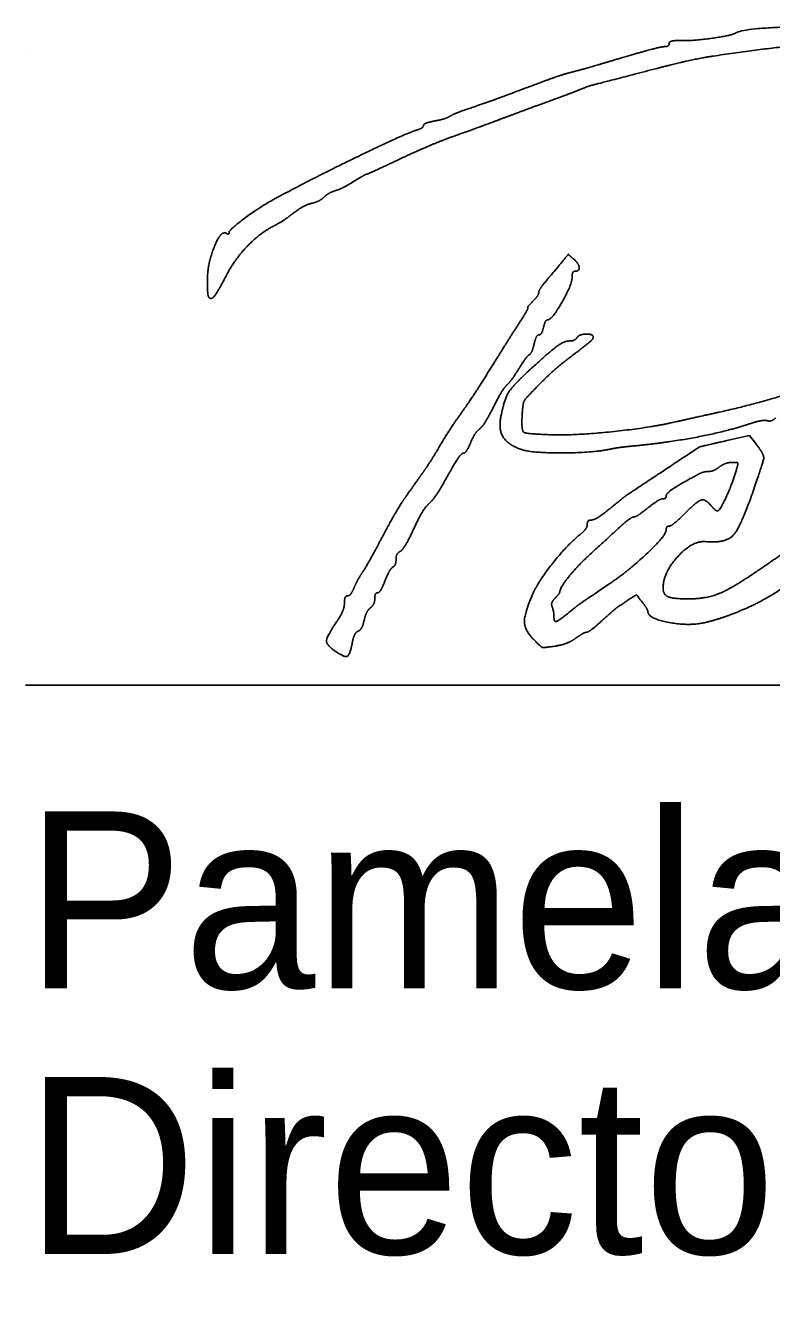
# Model space of a CAD drawing. Extents: x 0 to 42.5, y 0 to 22.
# Drawn here: x 24.5 to 25.09, y 7.199 to 8.213 of the extents above; entities that cross this region are included whole.
import ezdxf

# ---------------------------------------------------------------- set-up
doc = ezdxf.new("R2010")
doc.units = 0
for name, color, linetype in [('Default', 7, 'Continuous'), ('SH_Data', 7, 'Continuous'), ('SH_Text', 7, 'Continuous')]:
    doc.layers.add(name, color=color, linetype=linetype)

msp = doc.modelspace()

# ---------------------------------------------------------------- linework, layer by layer
at = {"layer": 'Default'}
msp.add_lwpolyline([(25.0545, 7.8843), (25.0725, 7.8883), (25.0772, 7.8822)], dxfattribs=at)
for points in [[(25.0619, 8.2069), (25.0687, 8.2111), (25.1857, 8.2134), (25.2201, 8.21)], [(25.0179, 8.2007), (25.0275, 8.2004), (25.0585, 8.2047), (25.0619, 8.2069)], [(24.9721, 8.1873), (24.9882, 8.192), (25.0031, 8.1959), (25.0051, 8.1959)], [(25.0051, 8.1959), (25.0072, 8.1959), (25.0089, 8.1971), (25.0089, 8.1984)], [(25.0089, 8.1984), (25.0089, 8.1998), (25.0129, 8.2008), (25.0179, 8.2007)], [(25.2926, 8.1792), (25.242, 8.1982), (25.1341, 8.2022), (25.0437, 8.1884)], [(24.9333, 8.1761), (24.9386, 8.1775), (24.9561, 8.1825), (24.9721, 8.1873)], [(25.0437, 8.1884), (25.0345, 8.187), (25.0145, 8.1827), (24.9993, 8.1787)], [(24.9093, 8.1683), (24.9172, 8.1713), (24.928, 8.1748), (24.9333, 8.1761)], [(24.9993, 8.1787), (24.9483, 8.1655), (24.944, 8.1643), (24.9333, 8.1599)], [(24.8529, 8.1477), (24.8676, 8.1528), (24.8741, 8.1552), (24.9093, 8.1683)], [(24.9105, 8.1515), (24.9006, 8.1479), (24.8855, 8.1423), (24.8769, 8.1391)], [(24.9333, 8.1599), (24.9307, 8.1589), (24.9204, 8.1551), (24.9105, 8.1515)], [(24.8235, 8.1371), (24.8284, 8.138), (24.8336, 8.1396), (24.8349, 8.1405)], [(24.8349, 8.1405), (24.8362, 8.1415), (24.8443, 8.1448), (24.8529, 8.1477)], [(24.8091, 8.1299), (24.8121, 8.1308), (24.8145, 8.1324), (24.8145, 8.1334)], [(24.8145, 8.1334), (24.8145, 8.1345), (24.8185, 8.1362), (24.8235, 8.1371)], [(24.8769, 8.1391), (24.8683, 8.1358), (24.8521, 8.1299), (24.8409, 8.1259)], [(24.6969, 8.0755), (24.7271, 8.0918), (24.8007, 8.1274), (24.8091, 8.1299)], [(24.8409, 8.1259), (24.8297, 8.1219), (24.8093, 8.1134), (24.7957, 8.1069)], [(24.7957, 8.1069), (24.782, 8.1004), (24.7704, 8.0951), (24.7698, 8.0951)], [(24.7698, 8.0951), (24.7693, 8.0951), (24.7648, 8.0926), (24.7598, 8.0895)], [(24.745, 8.082), (24.7418, 8.0809), (24.7376, 8.0786), (24.7358, 8.0768)], [(24.7598, 8.0895), (24.7549, 8.0864), (24.7482, 8.083), (24.745, 8.082)], [(24.6609, 8.0489), (24.6609, 8.0511), (24.6863, 8.0698), (24.6969, 8.0755)], [(24.7261, 8.072), (24.7226, 8.0711), (24.7159, 8.0675), (24.7113, 8.0639)], [(24.7358, 8.0768), (24.734, 8.075), (24.7297, 8.0728), (24.7261, 8.072)], [(24.7113, 8.0639), (24.7067, 8.0603), (24.6995, 8.0557), (24.6954, 8.0536)], [(24.6954, 8.0536), (24.685, 8.0482), (24.6651, 8.0274), (24.6589, 8.0153)], [(24.6437, 8.0111), (24.6438, 8.0242), (24.6545, 8.0508), (24.6586, 8.0483)], [(24.6586, 8.0483), (24.6599, 8.0475), (24.6609, 8.0478), (24.6609, 8.0489)], [(24.9111, 8.01), (24.9296, 8.0321), (24.9289, 8.0316), (24.933, 8.0282)], [(24.933, 8.0282), (24.9373, 8.0246), (24.9382, 8.0183), (24.9345, 8.0183)], [(24.6451, 7.9973), (24.6443, 7.9981), (24.6437, 8.0043), (24.6437, 8.0111)], [(24.6589, 8.0153), (24.6522, 8.0024), (24.6469, 7.9955), (24.6451, 7.9973)], [(24.9057, 8.0013), (24.9057, 8.0025), (24.9081, 8.0064), (24.9111, 8.01)], [(24.9321, 8.0133), (24.9321, 8.0077), (24.9162, 7.9799), (24.913, 7.9799)], [(24.9345, 8.0183), (24.9332, 8.0183), (24.9321, 8.0161), (24.9321, 8.0133)], [(24.9009, 7.9943), (24.9035, 7.997), (24.9057, 8.0001), (24.9057, 8.0013)], [(24.8881, 7.9739), (24.8937, 7.9825), (24.8977, 7.9895), (24.8971, 7.9895)], [(24.8971, 7.9895), (24.8966, 7.9895), (24.8983, 7.9917), (24.9009, 7.9943)], [(24.913, 7.9799), (24.9119, 7.9799), (24.9103, 7.9772), (24.9095, 7.9739)], [(24.8661, 7.9389), (24.8727, 7.9495), (24.8826, 7.9653), (24.8881, 7.9739)], [(24.9095, 7.9739), (24.9087, 7.9706), (24.907, 7.9679), (24.9058, 7.9679)], [(24.9357, 7.9655), (24.9375, 7.9684), (24.9489, 7.9688), (24.9489, 7.9659)], [(24.8973, 7.939), (24.913, 7.9536), (24.9258, 7.9631), (24.9297, 7.9631)], [(24.9021, 7.9608), (24.9012, 7.9568), (24.8995, 7.953), (24.8982, 7.9522)], [(24.9058, 7.9679), (24.9047, 7.9679), (24.903, 7.9647), (24.9021, 7.9608)], [(24.9297, 7.9631), (24.9322, 7.9631), (24.9349, 7.9642), (24.9357, 7.9655)], [(24.9489, 7.9659), (24.9489, 7.9648), (24.9421, 7.9589), (24.9339, 7.9528)], [(24.8982, 7.9522), (24.8969, 7.9514), (24.8931, 7.9462), (24.8897, 7.9407)], [(24.9339, 7.9528), (24.9256, 7.9467), (24.9131, 7.9358), (24.9061, 7.9287)], [(24.8443, 7.9059), (24.8497, 7.9134), (24.8595, 7.9282), (24.8661, 7.9389)], [(24.876, 7.9043), (24.8787, 7.9174), (24.8849, 7.9274), (24.8973, 7.939)], [(24.8897, 7.9407), (24.8863, 7.9352), (24.8822, 7.9296), (24.8806, 7.9283)], [(25.0485, 7.9068), (25.0854, 7.915), (25.1517, 7.9379), (25.1603, 7.9454)], [(24.8806, 7.9283), (24.8789, 7.927), (24.8742, 7.9194), (24.8702, 7.9114)], [(24.9061, 7.9287), (24.8954, 7.9177), (24.8932, 7.914), (24.8927, 7.9058)], [(24.8702, 7.9114), (24.8662, 7.9034), (24.8611, 7.8954), (24.859, 7.8936)], [(24.8276, 7.8803), (24.8315, 7.8869), (24.839, 7.8985), (24.8443, 7.9059)], [(24.8913, 7.8775), (24.8809, 7.8814), (24.8737, 7.8938), (24.876, 7.9043)], [(24.8927, 7.9058), (24.8918, 7.8923), (24.8959, 7.8895), (24.9165, 7.8889)], [(24.9165, 7.8889), (24.9358, 7.8884), (24.9936, 7.8945), (25.0149, 7.8993)], [(25.0149, 7.8993), (25.0228, 7.9011), (25.0379, 7.9045), (25.0485, 7.9068)], [(25.0863, 7.9001), (25.0846, 7.9007), (25.0765, 7.899), (25.0683, 7.8963)], [(25.0931, 7.9022), (25.091, 7.9004), (25.0879, 7.8995), (25.0863, 7.9001)], [(24.859, 7.8936), (24.8568, 7.8918), (24.8535, 7.8867), (24.8517, 7.8823)], [(25.0683, 7.8963), (25.0518, 7.891), (25.0067, 7.8826), (24.9829, 7.8803)], [(24.8146, 7.8597), (24.8179, 7.8645), (24.8238, 7.8737), (24.8276, 7.8803)], [(24.8517, 7.8823), (24.8498, 7.8779), (24.8473, 7.8743), (24.846, 7.8743)], [(24.9625, 7.8776), (24.9488, 7.8746), (24.8993, 7.8745), (24.8913, 7.8775)], [(24.9829, 7.8803), (24.9746, 7.8795), (24.9654, 7.8783), (24.9625, 7.8776)], [(25.0005, 7.8579), (25.0322, 7.8789), (25.0335, 7.8796), (25.0545, 7.8843)], [(25.0772, 7.8822), (25.0838, 7.8734), (25.0836, 7.8685), (25.0759, 7.846)], [(24.846, 7.8743), (24.8447, 7.8743), (24.8393, 7.8664), (24.8339, 7.8568)], [(25.0585, 7.8671), (25.0557, 7.867), (25.0512, 7.8654), (25.0486, 7.8635)], [(25.0618, 7.8605), (25.0635, 7.8663), (25.0631, 7.8671), (25.0585, 7.8671)], [(24.801, 7.8405), (24.8051, 7.8463), (24.8112, 7.8549), (24.8146, 7.8597)], [(24.8339, 7.8568), (24.8286, 7.8471), (24.8219, 7.8371), (24.8191, 7.8346)], [(24.9613, 7.83), (24.975, 7.841), (24.973, 7.8396), (25.0005, 7.8579)], [(25.0302, 7.8568), (25.0158, 7.8489), (25.0065, 7.8425), (25.0065, 7.8405)], [(25.0399, 7.8599), (25.0377, 7.8599), (25.0333, 7.8585), (25.0302, 7.8568)], [(25.0486, 7.8635), (25.0461, 7.8615), (25.0421, 7.8599), (25.0399, 7.8599)], [(25.0471, 7.8287), (25.0489, 7.8287), (25.0587, 7.8499), (25.0618, 7.8605)], [(24.7821, 7.8083), (24.7884, 7.8202), (24.7969, 7.8347), (24.801, 7.8405)], [(25.0038, 7.8383), (25.0024, 7.8383), (24.9971, 7.8351), (24.9921, 7.8311)], [(25.0065, 7.8405), (25.0065, 7.8393), (25.0053, 7.8383), (25.0038, 7.8383)], [(25.0209, 7.8263), (25.031, 7.8365), (25.0376, 7.8383), (25.0425, 7.8323)], [(25.0759, 7.846), (25.0656, 7.8161), (25.0537, 7.803), (25.0377, 7.8044)], [(24.8191, 7.8346), (24.8162, 7.832), (24.8107, 7.8229), (24.8068, 7.8143)], [(24.9475, 7.8215), (24.9493, 7.8215), (24.9555, 7.8253), (24.9613, 7.83)], [(24.9921, 7.8311), (24.9871, 7.8272), (24.9821, 7.8239), (24.981, 7.8239)], [(25.0089, 7.8167), (25.0102, 7.8167), (25.0156, 7.8211), (25.0209, 7.8263)], [(25.0425, 7.8323), (25.0441, 7.8304), (25.0462, 7.8287), (25.0471, 7.8287)], [(24.9387, 7.8103), (24.9417, 7.8127), (24.9441, 7.8162), (24.9441, 7.8181)], [(24.9441, 7.8181), (24.9441, 7.82), (24.9456, 7.8215), (24.9475, 7.8215)], [(24.981, 7.8239), (24.9791, 7.8239), (24.9706, 7.8167), (24.9453, 7.7934)], [(25.0065, 7.8136), (25.0065, 7.8153), (25.0076, 7.8167), (25.0089, 7.8167)], [(24.7667, 7.7807), (24.7689, 7.784), (24.7759, 7.7965), (24.7821, 7.8083)], [(24.8068, 7.8143), (24.8029, 7.8058), (24.7981, 7.7979), (24.7963, 7.7968)], [(24.9006, 7.7621), (24.9051, 7.7725), (24.9283, 7.802), (24.9387, 7.8103)], [(24.9604, 7.7702), (24.976, 7.7806), (25.0065, 7.8093), (25.0065, 7.8136)], [(25.0725, 7.7771), (25.0911, 7.7894), (25.1135, 7.8061), (25.1152, 7.8089)], [(24.7963, 7.7968), (24.7944, 7.7958), (24.7929, 7.7929), (24.7929, 7.7904)], [(25.0377, 7.8044), (25.0273, 7.8053), (25.0041, 7.7799), (25.0041, 7.7676)], [(24.7929, 7.7904), (24.7929, 7.7879), (24.7918, 7.7851), (24.7904, 7.7843)], [(24.9453, 7.7934), (24.9362, 7.785), (24.9225, 7.768), (24.9225, 7.765)], [(24.7598, 7.7681), (24.7614, 7.7718), (24.7645, 7.7774), (24.7667, 7.7807)], [(24.7904, 7.7843), (24.789, 7.7834), (24.7862, 7.7785), (24.7841, 7.7733)], [(25.024, 7.7591), (25.0371, 7.7591), (25.0562, 7.7662), (25.0725, 7.7771)], [(24.7545, 7.7615), (24.7559, 7.7615), (24.7583, 7.7645), (24.7598, 7.7681)], [(24.7841, 7.7733), (24.7821, 7.7682), (24.7794, 7.7639), (24.7782, 7.7639)], [(24.9289, 7.7478), (24.9364, 7.7539), (24.9417, 7.7576), (24.9604, 7.7702)], [(25.0041, 7.7676), (25.0041, 7.7625), (25.0119, 7.7591), (25.024, 7.7591)], [(25.1045, 7.7729), (25.0949, 7.7638), (25.0562, 7.745), (25.0377, 7.7405)], [(24.7463, 7.7416), (24.7495, 7.7464), (24.7521, 7.7528), (24.7521, 7.7559)], [(24.7521, 7.7559), (24.7521, 7.759), (24.7532, 7.7615), (24.7545, 7.7615)], [(24.7761, 7.7594), (24.7761, 7.757), (24.7745, 7.7536), (24.7727, 7.7521)], [(24.7782, 7.7639), (24.7771, 7.7639), (24.7761, 7.7619), (24.7761, 7.7594)], [(24.9023, 7.7264), (24.8947, 7.734), (24.8941, 7.7468), (24.9006, 7.7621)], [(24.9188, 7.7599), (24.9167, 7.7578), (24.9156, 7.7546), (24.9164, 7.7526)], [(24.9225, 7.765), (24.9225, 7.7642), (24.9208, 7.7619), (24.9188, 7.7599)], [(24.9762, 7.758), (24.968, 7.7526), (24.9654, 7.7506), (24.9542, 7.7405)], [(24.9875, 7.7566), (24.983, 7.7624), (24.983, 7.7624), (24.9762, 7.758)], [(24.992, 7.7492), (24.992, 7.75), (24.99, 7.7534), (24.9875, 7.7566)], [(24.7727, 7.7521), (24.7708, 7.7505), (24.7685, 7.746), (24.7676, 7.742)], [(24.9164, 7.7526), (24.9171, 7.7507), (24.9177, 7.7476), (24.9177, 7.7457)], [(24.9177, 7.7457), (24.9177, 7.7409), (24.9211, 7.7415), (24.9289, 7.7478)], [(25.0377, 7.7405), (25.0248, 7.7374), (24.9922, 7.7436), (24.992, 7.7492)], [(24.7446, 7.7179), (24.7376, 7.7228), (24.7381, 7.7295), (24.7463, 7.7416)], [(24.7676, 7.742), (24.7668, 7.7381), (24.7646, 7.7343), (24.7629, 7.7336)], [(24.9542, 7.7405), (24.9494, 7.7362), (24.9446, 7.7327), (24.9435, 7.7327)], [(24.7629, 7.7336), (24.7612, 7.7329), (24.7591, 7.7288), (24.7583, 7.7244)], [(24.9185, 7.7217), (24.9098, 7.7204), (24.9076, 7.721), (24.9023, 7.7264)], [(24.935, 7.728), (24.9314, 7.7254), (24.924, 7.7226), (24.9185, 7.7217)], [(24.9435, 7.7327), (24.9424, 7.7327), (24.9386, 7.7306), (24.935, 7.728)], [(24.7583, 7.7244), (24.7564, 7.7146), (24.7522, 7.7127), (24.7446, 7.7179)]]:
    msp.add_open_spline(points, degree=2, dxfattribs=at)
at = {"layer": 'SH_Data'}
for p, q in [((24.5, 8.191), (24.5, 8.191)), ((24.5, 7.691), (28, 7.691))]:
    msp.add_line(p, q, dxfattribs=at)

# ---------------------------------------------------------------- texts
at = {"layer": 'SH_Text'}
for s, p in [('Pamela Boratyn', (24.5, 7.451)), ('Director, Department of Transportation', (24.5, 7.241))]:
    msp.add_text(s, height=0.14, dxfattribs=at).set_placement(p)

doc.saveas('drawing.dxf')
